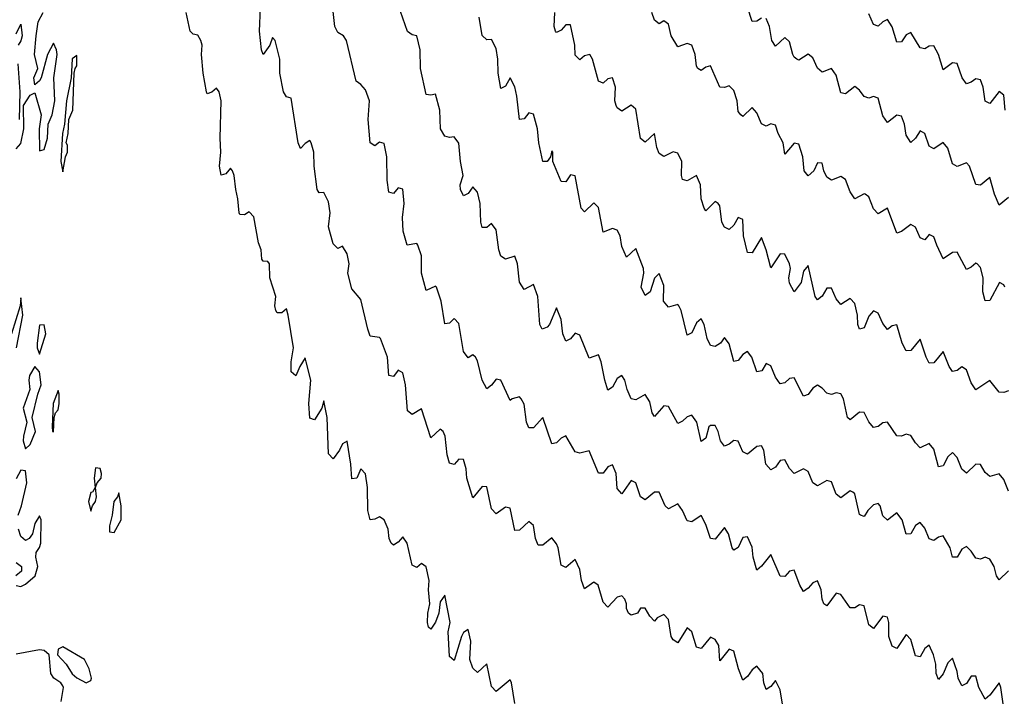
# Model space of a CAD drawing. Header units: metres. Extents: x -46681 to -43747, y -240911 to -237677.
# Tile 363 of 656: x -44692 to -44587, y -240306 to -240233. Entities that reach past the tile are written whole.
import ezdxf

# ---------------------------------------------------------------- set-up
doc = ezdxf.new("R2010")
doc.units = ezdxf.units.M
doc.layers.add('CONTOUR_INDEX', color=1, linetype='Continuous')
doc.layers.add('CONTOUR_INTER', color=3, linetype='Continuous')

msp = doc.modelspace()

# ---------------------------------------------------------------- linework, layer by layer
at = {"layer": 'CONTOUR_INDEX'}
for points, elevation in [([(-44586.56, -240307.52), (-44586.92, -240305.02), (-44587.1, -240304.53), (-44588.1, -240305.83), (-44588.6, -240306.27), (-44589.28, -240305.02), (-44589.6, -240303.78), (-44590.1, -240303.8), (-44590.6, -240304.58), (-44591.1, -240304.84), (-44591.5, -240304.02), (-44591.6, -240303.29), (-44592.1, -240301.86), (-44592.6, -240302.38), (-44593.1, -240303.54), (-44593.6, -240304.17), (-44593.85, -240303.52), (-44593.91, -240302.52), (-44594.16, -240301.52), (-44594.6, -240300.47), (-44595.1, -240300.82), (-44595.6, -240301.73), (-44596.1, -240301.62), (-44596.6, -240299.87), (-44597.1, -240299.31), (-44598.1, -240300.81), (-44598.6, -240300.57), (-44598.93, -240299.52), (-44598.95, -240298.02), (-44599.1, -240297.45), (-44599.6, -240297.36), (-44600.6, -240298.69), (-44601.1, -240298.28), (-44601.6, -240296.23), (-44602.1, -240296.12), (-44602.6, -240296.45), (-44603.1, -240296.46), (-44604.1, -240295.02), (-44604.6, -240294.89), (-44605.6, -240296.25), (-44605.92, -240296.02), (-44606.1, -240295.54), (-44606.21, -240294.52), (-44606.6, -240293.55), (-44607.1, -240293.76), (-44607.6, -240294.35), (-44608.1, -240294.7), (-44608.51, -240294.02), (-44609.1, -240292.41), (-44609.6, -240292.51), (-44610.1, -240293.11), (-44610.6, -240293.05), (-44611.6, -240290.72), (-44612.6, -240292), (-44613.1, -240292.42), (-44613.49, -240291.02), (-44613.6, -240289.95), (-44614.1, -240288.84), (-44614.6, -240288.89), (-44615.1, -240289.97), (-44615.6, -240290.25), (-44615.77, -240290.02), (-44616.17, -240288.52), (-44616.6, -240287.84), (-44617.6, -240289.07), (-44618.1, -240289.01), (-44618.6, -240287.5), (-44619.1, -240286.54), (-44620.1, -240287.21), (-44620.6, -240287.12), (-44621.1, -240286.01), (-44621.6, -240285.3), (-44622.6, -240285.81), (-44622.96, -240285.52), (-44623.6, -240284.05), (-44624.1, -240284.03), (-44625.1, -240284.87), (-44625.6, -240284.53), (-44626.1, -240283.04), (-44626.6, -240282.78), (-44627.6, -240284.22), (-44628.1, -240283.63), (-44628.22, -240282.02), (-44628.6, -240281.09), (-44629.1, -240281.32), (-44629.6, -240281.98), (-44630.1, -240281.99), (-44631.1, -240279.58), (-44632.1, -240279.86), (-44632.6, -240279.71), (-44633.6, -240277.99), (-44634.1, -240278.23), (-44634.6, -240278.74), (-44635.1, -240278.84), (-44636.1, -240276), (-44637.1, -240277.12), (-44637.6, -240277.12), (-44637.85, -240276.52), (-44638.1, -240274.6), (-44638.41, -240274.02), (-44638.6, -240273.8), (-44639.39, -240274.02), (-44639.6, -240274.2), (-44640.6, -240272.02), (-44641.1, -240271.91), (-44641.6, -240272.56), (-44642.1, -240272.94), (-44642.6, -240272), (-44643.1, -240269.94), (-44643.32, -240269.52), (-44643.6, -240269.27), (-44644.1, -240269.6), (-44644.6, -240268.92), (-44645.1, -240265.91), (-44645.6, -240265.37), (-44646.1, -240265.87), (-44646.6, -240265.97), (-44646.99, -240263.52), (-44647.51, -240262.02), (-44647.6, -240261.91), (-44648.6, -240262.39), (-44649.09, -240260.52), (-44649.1, -240258.66), (-44649.49, -240257.52), (-44649.6, -240257.34), (-44650.63, -240257.52), (-44651.08, -240256.02), (-44651.15, -240254.52), (-44650.96, -240253.02), (-44651.1, -240251.49), (-44651.6, -240251.34), (-44652.1, -240251.97), (-44652.6, -240251.81), (-44652.8, -240250.52), (-44652.81, -240248.02), (-44653.1, -240246.59), (-44653.6, -240246.44), (-44654.1, -240246.82), (-44654.62, -240246.52), (-44654.84, -240244.02), (-44654.7, -240242.02), (-44655.1, -240240.82), (-44655.6, -240240.24), (-44656.1, -240239.88), (-44657.14, -240235.52), (-44657.47, -240235.02), (-44658.1, -240234.68), (-44658.42, -240234.02), (-44658.6, -240232.4)], 75), ([(-44612.6, -240233.12), (-44613.1, -240233.46), (-44613.6, -240233.47), (-44614.1, -240231.94)], 80), ([(-44586.1, -240252.37), (-44587.1, -240253.21), (-44587.59, -240252.02), (-44588.1, -240250.24), (-44589.1, -240251.07), (-44589.6, -240250.99), (-44590.28, -240249.02), (-44590.6, -240248.66), (-44591.6, -240249.04), (-44592.1, -240248.76), (-44592.6, -240247.08), (-44593.1, -240246.48), (-44594.1, -240247.15), (-44594.6, -240246.86), (-44595.1, -240245.52), (-44595.6, -240245.23), (-44596.09, -240246.02), (-44596.6, -240246.49), (-44597.1, -240245.7), (-44597.27, -240244.52), (-44597.6, -240243.65), (-44598.1, -240243.54), (-44599.1, -240244.34), (-44599.6, -240243.6), (-44600.1, -240241.71), (-44600.6, -240241.55), (-44601.1, -240241.72), (-44601.6, -240241.54), (-44602.1, -240240.85), (-44602.6, -240240.45), (-44603.6, -240241.26), (-44604.1, -240241.14), (-44604.6, -240239.24), (-44605.1, -240238.52), (-44606.1, -240238.93), (-44606.6, -240238.5), (-44607.1, -240237.38), (-44607.6, -240236.98), (-44608.6, -240237.64), (-44608.81, -240237.52), (-44609.1, -240237.32), (-44609.26, -240237.02), (-44609.6, -240235.66), (-44610.1, -240235.2), (-44611.1, -240236.12), (-44611.5, -240235.52), (-44611.74, -240234.02), (-44612.1, -240233.16)], 80)]:
    msp.add_lwpolyline(points, dxfattribs=dict(at, elevation=elevation))
at = {"layer": 'CONTOUR_INTER'}
for points, elevation in [([(-44610.34, -240307.02), (-44610.6, -240305.27), (-44611.1, -240304.27), (-44611.6, -240304.89), (-44612.1, -240305.22), (-44612.35, -240304.52), (-44612.46, -240303.52), (-44613.1, -240302.72), (-44613.6, -240303.11), (-44614.1, -240303.83), (-44614.6, -240304.21), (-44615.07, -240303.02), (-44615.6, -240301.12), (-44616.1, -240300.9), (-44617.1, -240302.16), (-44617.19, -240300.52), (-44617.6, -240299.86), (-44618.1, -240299.6), (-44619.1, -240300.82), (-44619.6, -240300.68), (-44620.1, -240299.03), (-44620.6, -240298.6), (-44621.6, -240300.21), (-44622.1, -240299.91), (-44622.3, -240299.52), (-44622.6, -240297.72), (-44623.1, -240297.18), (-44623.8, -240297.52), (-44624.1, -240297.89), (-44624.6, -240297.36), (-44625.1, -240296.48), (-44625.6, -240296.51), (-44625.91, -240297.02), (-44626.6, -240297.24), (-44626.9, -240297.02), (-44627.11, -240296.52), (-44627.1, -240296.02), (-44627.29, -240295.52), (-44627.6, -240295.17), (-44628.1, -240295.32), (-44629.1, -240296.4), (-44629.6, -240295.85), (-44630.16, -240294.02), (-44630.6, -240293.69), (-44631.6, -240294.41), (-44631.93, -240293.52), (-44632.1, -240292.35), (-44632.6, -240291.28), (-44633.6, -240292.14), (-44634.1, -240291.89), (-44634.44, -240290.02), (-44634.6, -240289.59), (-44635.1, -240288.94), (-44636.1, -240289.74), (-44636.6, -240289.74), (-44636.87, -240289.02), (-44637.1, -240287.6), (-44637.6, -240287.17), (-44638.6, -240288.1), (-44639.1, -240288.16), (-44639.6, -240285.74), (-44640.1, -240285.63), (-44641.1, -240286.35), (-44641.6, -240285.81), (-44642.1, -240283.46), (-44642.6, -240283.42), (-44643.6, -240284.65), (-44644.25, -240282.52), (-44644.32, -240281.52), (-44644.6, -240280.53), (-44645.1, -240280.5), (-44645.6, -240281.07), (-44646.1, -240280.93), (-44646.34, -240280.02), (-44646.55, -240278.02), (-44646.78, -240277.52), (-44647.1, -240277.26), (-44648.1, -240278.21), (-44649.1, -240275.07), (-44650.1, -240275.71), (-44650.6, -240275.29), (-44650.84, -240272.52), (-44651.1, -240271.23), (-44651.6, -240270.92), (-44652.1, -240271.6), (-44652.6, -240271.51), (-44652.77, -240269.52), (-44653.5, -240267.52), (-44653.6, -240267.41), (-44654.6, -240267.28), (-44654.88, -240266.52), (-44655.6, -240263.34), (-44656.6, -240262.2), (-44657, -240260.52), (-44656.86, -240259.52), (-44657.1, -240258.42), (-44657.6, -240257.63), (-44658.1, -240257.88), (-44658.6, -240257.37), (-44659.08, -240255.52), (-44658.9, -240254.02), (-44659.1, -240252.85), (-44659.6, -240251.86), (-44660.1, -240251.88), (-44660.29, -240251.52), (-44660.64, -240249.02), (-44660.67, -240247.52), (-44660.96, -240246.52), (-44661.1, -240246.27), (-44661.6, -240246.57), (-44662.1, -240247.13), (-44662.35, -240246.52), (-44663.1, -240241.72), (-44663.6, -240241.58), (-44663.93, -240241.02), (-44664.31, -240239.02), (-44664.31, -240237.52), (-44664.8, -240235.52), (-44665.1, -240235.2), (-44665.37, -240236.02), (-44666.1, -240237.02), (-44666.29, -240236.52), (-44666.51, -240234.52), (-44666.4, -240232.02)], 74), ([(-44586.1, -240292.47), (-44587.1, -240293.46), (-44587.38, -240293.02), (-44587.65, -240292.02), (-44588.1, -240291.23), (-44588.6, -240291), (-44589.1, -240291.22), (-44589.6, -240291.13), (-44590.1, -240290.38), (-44590.6, -240289.88), (-44591.1, -240290.17), (-44591.6, -240291), (-44592.1, -240291.03), (-44592.37, -240290.02), (-44593.1, -240288.71), (-44593.6, -240288.87), (-44594.1, -240289.21), (-44594.6, -240289.06), (-44595.1, -240287.9), (-44595.6, -240287.3), (-44596.1, -240287.6), (-44596.6, -240288.52), (-44597.1, -240288.55), (-44597.5, -240287.02), (-44598.1, -240286.24), (-44599.1, -240287.03), (-44599.6, -240286.56), (-44599.89, -240285.52), (-44600.1, -240285.25), (-44600.6, -240285.41), (-44601.2, -240286.02), (-44601.6, -240286.66), (-44601.98, -240286.52), (-44602.1, -240286.42), (-44602.6, -240284.21), (-44602.8, -240284.02), (-44603.1, -240283.89), (-44604.1, -240284.63), (-44604.6, -240284.26), (-44605.1, -240282.92), (-44605.6, -240282.79), (-44606.6, -240283.36), (-44607.1, -240283.03), (-44607.6, -240281.82), (-44608.1, -240281.54), (-44609.1, -240282.03), (-44609.6, -240281.5), (-44610.1, -240280.55), (-44610.6, -240280.65), (-44611.1, -240281.35), (-44611.6, -240281.65), (-44612.16, -240281.02), (-44612.36, -240279.52), (-44612.6, -240279.05), (-44613.1, -240279.13), (-44614.1, -240279.95), (-44614.6, -240279.69), (-44615.1, -240278.54), (-44615.6, -240278.49), (-44616.1, -240278.89), (-44616.6, -240279.1), (-44617.02, -240278.52), (-44617.25, -240277.52), (-44617.6, -240276.86), (-44618.1, -240276.86), (-44618.28, -240277.02), (-44618.6, -240278.25), (-44619.1, -240278.6), (-44619.57, -240276.52), (-44620.1, -240275.76), (-44620.6, -240275.95), (-44621.1, -240276.42), (-44621.6, -240276.65), (-44622.6, -240274.83), (-44623.1, -240274.76), (-44624.1, -240275.89), (-44624.36, -240275.52), (-44624.6, -240274.34), (-44625.1, -240273.55), (-44626.1, -240274.11), (-44626.6, -240274.02), (-44627.03, -240273.02), (-44627.27, -240272.02), (-44627.6, -240271.49), (-44628.1, -240271.81), (-44628.6, -240272.77), (-44629.1, -240273.09), (-44629.44, -240272.02), (-44629.81, -240270.02), (-44630.1, -240269.29), (-44631.1, -240269.66), (-44632.1, -240267.17), (-44632.6, -240266.94), (-44633.1, -240267.57), (-44633.6, -240267.82), (-44633.95, -240267.02), (-44634.1, -240265.5), (-44634.6, -240264.22), (-44635.37, -240266.02), (-44635.6, -240266.33), (-44636.16, -240266.52), (-44636.4, -240266.02), (-44636.63, -240263.02), (-44637.1, -240261.72), (-44638.1, -240262.28), (-44638.6, -240261.48), (-44638.81, -240259.52), (-44639.1, -240258.68), (-44640.1, -240259.02), (-44640.6, -240258.67), (-44640.79, -240258.02), (-44641.1, -240255.86), (-44641.6, -240255.17), (-44642.1, -240255.62), (-44642.6, -240255.62), (-44642.74, -240255.02), (-44642.81, -240253.02), (-44643.1, -240251.8), (-44643.6, -240251.25), (-44644.1, -240251.97), (-44644.6, -240252.22), (-44644.93, -240251.52), (-44644.94, -240251.02), (-44644.64, -240250.02), (-44644.93, -240248.52), (-44645.1, -240246.55), (-44645.6, -240245.88), (-44646.1, -240245.93), (-44646.6, -240245.81), (-44647.05, -240245.02), (-44647.14, -240243.02), (-44647.6, -240241.27), (-44648.1, -240241.4), (-44648.6, -240241.32), (-44649.2, -240238.52), (-44649.24, -240236.52), (-44649.59, -240235.02), (-44650.1, -240234.92), (-44650.6, -240234.56), (-44651.6, -240231.68)], 76), ([(-44692.6, -240247.17), (-44692.1, -240246.6), (-44691.79, -240245.02), (-44691.83, -240242.52), (-44691.1, -240241.39), (-44690.6, -240241.16), (-44689.91, -240243.52), (-44690.14, -240245.02), (-44690.1, -240247.39), (-44689.6, -240247.24), (-44689.24, -240246.02), (-44689.16, -240244.52), (-44688.76, -240243.52), (-44688.46, -240242.02), (-44688.55, -240239.52), (-44688.21, -240237.02), (-44688.28, -240236.52), (-44688.6, -240235.82), (-44689.25, -240237.02), (-44689.92, -240239.52), (-44690.1, -240239.85), (-44690.6, -240240.29), (-44690.73, -240239.52), (-44690.28, -240238.52), (-44690.64, -240237.02), (-44690.48, -240235.02), (-44690.23, -240233.52), (-44689.7, -240232.52)], 72), ([(-44639.1, -240306.75), (-44639.45, -240304.52), (-44639.6, -240304.19), (-44641.1, -240305.45), (-44641.6, -240304.91), (-44642.1, -240302.47), (-44643.1, -240303.39), (-44643.6, -240302.93), (-44643.92, -240302.02), (-44643.82, -240300.02), (-44644.1, -240298.77), (-44644.6, -240299.11), (-44644.81, -240299.52), (-44645.6, -240302.12), (-44646.1, -240301.68), (-44646.23, -240299.02), (-44646.02, -240298.02), (-44646.6, -240295.08), (-44647.1, -240295.82), (-44647.26, -240297.02), (-44647.6, -240298.01), (-44648.1, -240298.74), (-44648.35, -240298.52), (-44648.46, -240298.02), (-44648.42, -240297.02), (-44648.2, -240296.02), (-44648.34, -240294.52), (-44648.28, -240293.52), (-44648.6, -240292.05), (-44649.1, -240291.68), (-44649.6, -240292.13), (-44650.1, -240291.87), (-44650.65, -240289.52), (-44651.1, -240288.84), (-44651.6, -240289.4), (-44652.1, -240289.74), (-44652.36, -240289.52), (-44652.58, -240289.02), (-44652.69, -240288.02), (-44653.1, -240287.01), (-44653.6, -240286.67), (-44654.1, -240286.94), (-44654.6, -240286.99), (-44654.88, -240286.02), (-44654.89, -240283.52), (-44655.1, -240282.07), (-44655.6, -240281.54), (-44656.05, -240282.52), (-44656.6, -240282.62), (-44656.69, -240281.02), (-44657.1, -240278.54), (-44657.6, -240278.85), (-44657.89, -240279.52), (-44658.6, -240280.47), (-44659.1, -240279.9), (-44659.22, -240276.02), (-44659.6, -240274.24), (-44659.79, -240275.02), (-44660.6, -240276.28), (-44661.1, -240276.1), (-44661.19, -240274.52), (-44661, -240272.02), (-44661.47, -240270.02), (-44661.6, -240269.62), (-44662.16, -240270.52), (-44662.6, -240271.54), (-44663.1, -240271.1), (-44663.09, -240270.02), (-44662.85, -240268.52), (-44663.41, -240265.02), (-44663.6, -240264.36), (-44664.1, -240264.76), (-44664.6, -240264.76), (-44664.75, -240264.52), (-44664.85, -240264.02), (-44664.74, -240263.02), (-44665.37, -240261.02), (-44665.43, -240259.52), (-44665.6, -240259.27), (-44666.1, -240259.24), (-44666.23, -240259.02), (-44666.32, -240258.02), (-44666.6, -240257.26), (-44667.1, -240254.47), (-44667.6, -240253.91), (-44668.1, -240254.25), (-44668.6, -240254.2), (-44668.69, -240254.02), (-44668.81, -240252.52), (-44669.05, -240251.52), (-44669.2, -240250.02), (-44669.38, -240249.52), (-44669.6, -240249.25), (-44670.1, -240249.86), (-44670.6, -240249.98), (-44670.78, -240249.02), (-44670.65, -240247.52), (-44670.72, -240246.02), (-44670.59, -240242.02), (-44670.83, -240241.02), (-44671.1, -240240.63), (-44671.6, -240241.06), (-44672.1, -240241.25), (-44672.18, -240241.02), (-44672.54, -240239.02), (-44672.73, -240237.02), (-44672.66, -240236.02), (-44672.79, -240235.52), (-44673.1, -240234.95), (-44673.6, -240234.84), (-44673.94, -240234.52), (-44674.38, -240232.52)], 73), ([(-44586.1, -240283.93), (-44586.6, -240282.69), (-44587.1, -240282.07), (-44588.1, -240282.36), (-44588.6, -240281.92), (-44589.1, -240281.07), (-44589.6, -240281.03), (-44590.6, -240282.01), (-44591.1, -240281.58), (-44591.6, -240280.3), (-44592.1, -240279.77), (-44592.6, -240280.23), (-44593.1, -240281.2), (-44593.6, -240281.33), (-44594.1, -240279.43), (-44594.6, -240278.82), (-44595.6, -240279.26), (-44596.1, -240278.75), (-44596.6, -240277.94), (-44597.1, -240277.81), (-44597.6, -240278.01), (-44598.1, -240277.97), (-44599.1, -240276.5), (-44599.6, -240276.6), (-44600.1, -240276.99), (-44600.6, -240277.08), (-44601.1, -240276.48), (-44601.6, -240275.49), (-44602.1, -240275.43), (-44603.1, -240276.27), (-44603.37, -240276.02), (-44603.8, -240274.02), (-44604.1, -240273.49), (-44604.6, -240273.38), (-44605.1, -240273.53), (-44605.6, -240273.4), (-44606.1, -240272.85), (-44606.6, -240272.56), (-44607.1, -240272.86), (-44607.6, -240273.53), (-44608.1, -240273.74), (-44609.1, -240271.74), (-44609.6, -240271.84), (-44610.1, -240272.3), (-44610.6, -240272.39), (-44611.1, -240271.68), (-44611.6, -240270.47), (-44612.1, -240270.22), (-44612.58, -240271.02), (-44613.1, -240271.12), (-44613.66, -240269.52), (-44614.1, -240268.92), (-44614.6, -240269.26), (-44615.1, -240269.89), (-44615.6, -240270.01), (-44616.1, -240268.11), (-44616.6, -240267.44), (-44617.01, -240268.02), (-44617.6, -240268.4), (-44618.1, -240268.29), (-44618.44, -240267.52), (-44618.77, -240266.02), (-44619.1, -240265.42), (-44619.6, -240265.86), (-44620.1, -240266.92), (-44620.6, -240267.17), (-44621.24, -240264.52), (-44621.47, -240264.02), (-44621.6, -240263.89), (-44622.6, -240264.15), (-44623.12, -240263.52), (-44623.1, -240261.83), (-44623.6, -240260.54), (-44624.1, -240261.05), (-44624.55, -240262.52), (-44625.1, -240262.92), (-44625.54, -240262.02), (-44625.23, -240260.52), (-44625.28, -240260.02), (-44626.1, -240257.88), (-44627.1, -240258.78), (-44627.6, -240257.66), (-44627.8, -240256.52), (-44628.1, -240255.88), (-44628.6, -240255.71), (-44629.6, -240256.11), (-44630.1, -240253.47), (-44630.6, -240252.96), (-44631.6, -240253.93), (-44631.96, -240253.52), (-44632.6, -240250.05), (-44633.1, -240249.94), (-44633.6, -240250.71), (-44634.1, -240250.67), (-44635.02, -240248.52), (-44635, -240247.52), (-44635.1, -240247.39), (-44635.27, -240248.02), (-44635.6, -240248.51), (-44636.1, -240248.51), (-44636.5, -240246.52), (-44636.66, -240245.02), (-44637.1, -240243.44), (-44637.6, -240243.31), (-44638.1, -240243.92), (-44638.6, -240244.02), (-44638.86, -240241.52), (-44639.1, -240240.5), (-44639.6, -240239.55), (-44640.1, -240240.43), (-44640.6, -240240.68), (-44640.88, -240239.02), (-44640.91, -240237.52), (-44641.1, -240236.4), (-44641.6, -240235.42), (-44642.1, -240235.47), (-44642.6, -240234.98), (-44642.91, -240233.02)], 77), ([(-44586.1, -240273.15), (-44586.6, -240273.33), (-44587.1, -240273.28), (-44588.1, -240272.04), (-44589.6, -240273.03), (-44590.1, -240272.29), (-44590.6, -240270.9), (-44591.1, -240270.59), (-44591.6, -240270.96), (-44592.1, -240271.08), (-44592.46, -240270.52), (-44593.1, -240268.94), (-44594.1, -240270.14), (-44594.6, -240270.19), (-44594.95, -240269.52), (-44595.6, -240267.59), (-44596.6, -240268.82), (-44597.1, -240268.87), (-44597.5, -240268.02), (-44598.1, -240266.06), (-44598.6, -240266.18), (-44599.1, -240266.55), (-44599.6, -240265.91), (-44600.1, -240264.8), (-44600.6, -240264.55), (-44601.1, -240265.14), (-44601.6, -240266.39), (-44602.1, -240266.52), (-44602.28, -240266.02), (-44602.32, -240265.02), (-44602.6, -240263.78), (-44603.1, -240263.23), (-44604.1, -240263.89), (-44604.6, -240263.26), (-44605.1, -240262.13), (-44605.6, -240262.13), (-44606.1, -240263), (-44606.6, -240263.39), (-44606.84, -240263.02), (-44607.6, -240259.69), (-44608.1, -240260.29), (-44608.36, -240261.52), (-44609.1, -240262.52), (-44609.6, -240261.59), (-44609.67, -240261.02), (-44609.5, -240260.02), (-44609.6, -240259.52), (-44610.1, -240258.46), (-44610.6, -240258.44), (-44611.6, -240259.94), (-44612.1, -240257.99), (-44612.6, -240256.68), (-44613.6, -240258.32), (-44614.1, -240258.28), (-44614.55, -240256.52), (-44614.6, -240254.74), (-44615.1, -240254.52), (-44615.6, -240255.36), (-44616.1, -240255.81), (-44616.6, -240255.58), (-44616.86, -240255.02), (-44617.1, -240253.29), (-44617.26, -240253.02), (-44617.6, -240252.82), (-44618.6, -240253.83), (-44618.78, -240253.52), (-44619.08, -240252.52), (-44619.17, -240251.02), (-44619.6, -240250.01), (-44620.6, -240250.61), (-44621.1, -240250.46), (-44621.21, -240250.02), (-44621.18, -240248.52), (-44621.6, -240247.61), (-44622.1, -240247.49), (-44623.1, -240248), (-44623.6, -240247.67), (-44623.85, -240247.02), (-44624.1, -240245.51), (-44625.1, -240246.45), (-44625.6, -240246.06), (-44626.1, -240242.91), (-44626.6, -240242.48), (-44627.6, -240243.11), (-44628.1, -240242.74), (-44628.2, -240242.52), (-44628.34, -240242.02), (-44628.29, -240240.52), (-44628.6, -240239.53), (-44629.1, -240239.65), (-44629.6, -240240.09), (-44630.1, -240239.89), (-44630.74, -240237.52), (-44631.03, -240237.02), (-44631.6, -240237.16), (-44632.1, -240237.59), (-44632.6, -240237.09), (-44632.64, -240236.02), (-44633.1, -240233.84), (-44633.6, -240233.85), (-44634.1, -240234.43), (-44634.6, -240234.67), (-44634.71, -240234.52), (-44634.85, -240234.02), (-44634.81, -240232.52)], 78), ([(-44586.51, -240262.02), (-44586.6, -240261.77), (-44587.08, -240261.52), (-44588.1, -240263.44), (-44588.6, -240263.49), (-44588.87, -240262.52), (-44588.82, -240261.02), (-44589.1, -240259.89), (-44589.46, -240259.52), (-44589.6, -240259.43), (-44590.1, -240259.88), (-44590.6, -240260.12), (-44591.6, -240258.24), (-44592.1, -240258.31), (-44593.1, -240258.96), (-44593.8, -240257.52), (-44594.1, -240256.61), (-44594.6, -240256.36), (-44595.1, -240256.92), (-44595.6, -240256.71), (-44596.1, -240255.58), (-44596.6, -240255.28), (-44597.6, -240256.04), (-44598.1, -240256.21), (-44599.1, -240253.52), (-44600.1, -240254.15), (-44600.6, -240253.62), (-44601.1, -240252.3), (-44601.49, -240252.02), (-44601.6, -240251.98), (-44602.6, -240252.54), (-44603.1, -240251.79), (-44603.6, -240250.46), (-44604.1, -240250.12), (-44605.1, -240250.51), (-44605.6, -240250.2), (-44605.92, -240249.52), (-44606.1, -240248.71), (-44606.6, -240248.68), (-44607.01, -240249.52), (-44607.6, -240250.06), (-44608.02, -240249.52), (-44608.18, -240248.02), (-44608.6, -240246.67), (-44609.1, -240246.54), (-44610.1, -240247.72), (-44610.28, -240246.52), (-44610.82, -240245.52), (-44611.1, -240244.61), (-44611.6, -240244.46), (-44612.1, -240244.71), (-44612.6, -240244.47), (-44613.1, -240243.28), (-44613.6, -240242.73), (-44614.6, -240243.68), (-44614.84, -240243.52), (-44615.1, -240243.14), (-44615.23, -240242.02), (-44615.6, -240240.89), (-44616.1, -240240.39), (-44616.6, -240240.56), (-44617.1, -240240.55), (-44618.1, -240238.25), (-44618.6, -240238.39), (-44619.1, -240238.76), (-44619.46, -240238.52), (-44619.6, -240238.29), (-44619.74, -240237.02), (-44620.1, -240236.02), (-44620.6, -240235.85), (-44621.6, -240236.21), (-44622.3, -240235.02), (-44622.6, -240233.76), (-44623.1, -240233.41), (-44623.6, -240233.75), (-44624.1, -240233.34), (-44624.38, -240232.52)], 79), ([(-44586.46, -240243.02), (-44586.6, -240241.38), (-44587.1, -240240.99), (-44588.1, -240242.28), (-44588.6, -240242.04), (-44588.81, -240240.52), (-44589.1, -240239.75), (-44589.6, -240239.65), (-44590.1, -240240.01), (-44590.6, -240240.17), (-44591.06, -240239.52), (-44591.6, -240238), (-44592.1, -240237.94), (-44593.1, -240238.69), (-44593.63, -240237.02), (-44594.1, -240236.1), (-44594.6, -240236.15), (-44595.1, -240236.42), (-44595.6, -240236.31), (-44596.6, -240234.67), (-44597.1, -240234.92), (-44597.6, -240235.68), (-44598.1, -240235.72), (-44598.6, -240234.06), (-44599.1, -240233.27), (-44599.6, -240233.52), (-44600.1, -240234), (-44600.6, -240233.82), (-44601.1, -240232.66)], 81), ([(-44692.6, -240234.79), (-44692.1, -240233.77), (-44691.96, -240235.02), (-44692.1, -240235.57), (-44692.39, -240236.02)], 72), ([(-44686.6, -240237.51), (-44686.72, -240239.52), (-44687.2, -240242.02), (-44687.42, -240244.52), (-44687.65, -240245.52), (-44687.81, -240248.52), (-44687.6, -240249.62), (-44687.33, -240248.02), (-44687.09, -240247.52), (-44687.1, -240246.75), (-44687.24, -240246.52), (-44687.01, -240245.52), (-44686.94, -240244.02), (-44686.54, -240243.02), (-44686.4, -240239.02), (-44686.29, -240238.52), (-44686.1, -240238.26), (-44686.1, -240237.14), (-44686.6, -240237.51)], 72), ([(-44692.44, -240238.02), (-44692.2, -240241.02), (-44692.27, -240244.02)], 72), ([(-44692.57, -240268.52), (-44691.9, -240265.02), (-44692.1, -240263.18), (-44692.19, -240264.02), (-44693.12, -240267.02)], 72), ([(-44690.1, -240266.1), (-44690.36, -240268.02), (-44690.35, -240268.52), (-44690.1, -240269.21), (-44689.42, -240267.02), (-44689.6, -240266.07), (-44690.1, -240266.1)], 72), ([(-44690.6, -240270.52), (-44691.18, -240271.52), (-44691.25, -240272.02), (-44691.13, -240273.02), (-44691.84, -240275.02), (-44691.46, -240276.52), (-44691.83, -240278.02), (-44691.85, -240278.52), (-44691.6, -240279.39), (-44691.1, -240278.9), (-44690.55, -240277.52), (-44690.88, -240276.02), (-44690.3, -240273.52), (-44689.92, -240272.52), (-44690.1, -240271.11), (-44690.6, -240270.52)], 72), ([(-44688.1, -240273.11), (-44688.63, -240274.52), (-44688.74, -240277.02), (-44688.7, -240277.52), (-44688.6, -240277.56), (-44688.54, -240276.02), (-44688.37, -240275.52), (-44688.1, -240275.2), (-44688, -240274.52), (-44687.98, -240273.52), (-44688.1, -240273.11)], 72), ([(-44692.38, -240286.52), (-44692.02, -240285.52), (-44691.47, -240283.02), (-44691.6, -240281.76), (-44692.1, -240281.66), (-44692.6, -240282.59)], 72), ([(-44684.1, -240281.41), (-44684.24, -240282.52), (-44684.12, -240283.52), (-44684.41, -240284.02), (-44684.6, -240284.08), (-44684.86, -240285.02), (-44684.6, -240286.09), (-44684.42, -240285.52), (-44684.08, -240285.02), (-44683.98, -240284.52), (-44684.08, -240283.52), (-44683.93, -240283.02), (-44683.48, -240282.52), (-44683.44, -240282.02), (-44683.6, -240281.51), (-44684.1, -240281.41)], 72), ([(-44681.6, -240284.11), (-44681.73, -240284.52), (-44682.14, -240285.02), (-44682.3, -240286.52), (-44682.6, -240287.64), (-44682.6, -240288.3), (-44682.1, -240288.36), (-44681.35, -240287.02), (-44681.33, -240285.52), (-44681.6, -240284.11)], 72), ([(-44692.6, -240294.05), (-44692.1, -240294.18), (-44691.6, -240293.9), (-44690.58, -240293.02), (-44690.3, -240292.02), (-44690.5, -240291.02), (-44690.47, -240290.52), (-44690.1, -240289.98), (-44689.96, -240289.52), (-44689.93, -240287.02), (-44690.1, -240286.58), (-44690.6, -240287.39), (-44690.84, -240288.52), (-44691.22, -240289.02), (-44691.6, -240289.22), (-44692.1, -240288.81), (-44692.35, -240288.02)], 72), ([(-44692.6, -240291.6), (-44692.05, -240292.02), (-44692.05, -240292.52), (-44692.66, -240293.02)], 72), ([(-44687.79, -240306.52), (-44687.52, -240305.02), (-44687.6, -240304.84), (-44687.83, -240304.52), (-44688.56, -240304.02), (-44688.89, -240303.52), (-44689.08, -240301.52), (-44689.6, -240301.03), (-44690.1, -240300.98), (-44692.6, -240301.42)], 72), ([(-44688.1, -240300.89), (-44688.19, -240301.52), (-44687.26, -240302.52), (-44686.6, -240303.55), (-44686.1, -240303.99), (-44685.1, -240304.53), (-44684.6, -240304.27), (-44684.53, -240304.02), (-44684.76, -240303.02), (-44685.29, -240302.02), (-44687.6, -240300.63), (-44688.1, -240300.89)], 72)]:
    msp.add_lwpolyline(points, dxfattribs=dict(at, elevation=elevation))

doc.saveas('drawing.dxf')
